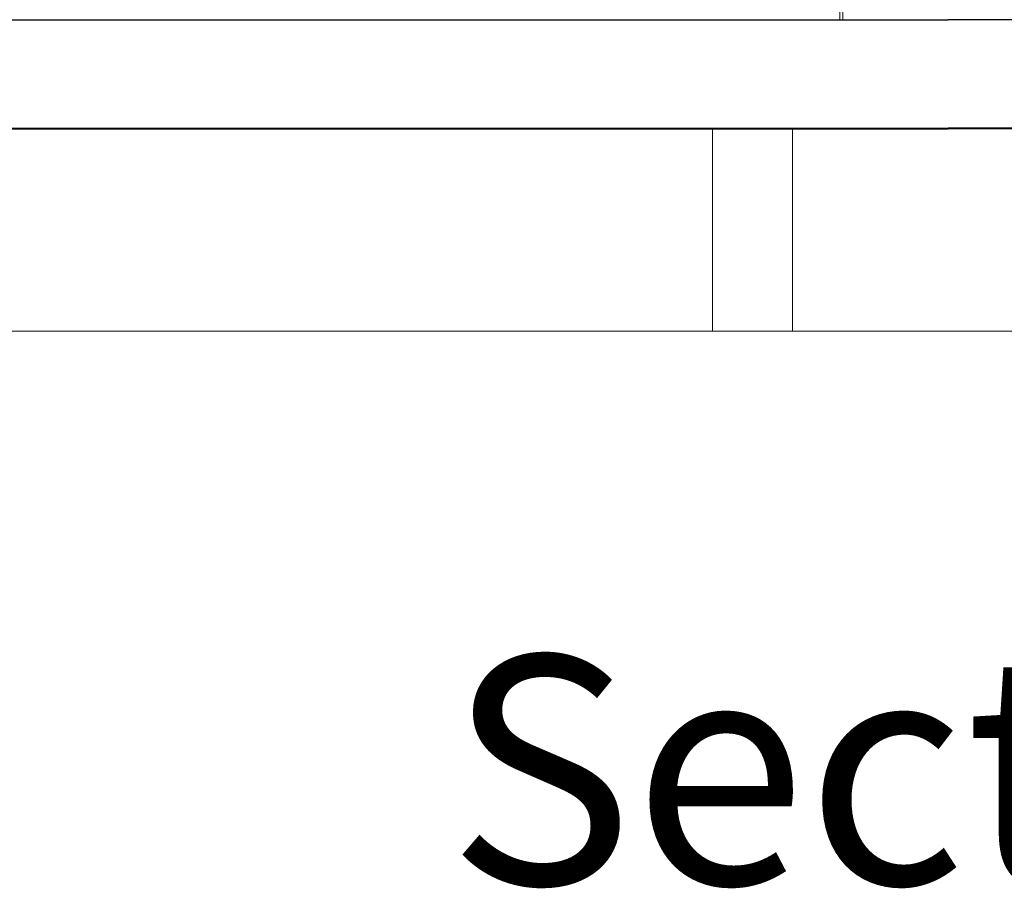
# Model space of a CAD drawing. Header units: inches. Extents: x 424 to 2043, y -237 to 445.
# Tile 637 of 656: x 844 to 858, y 204 to 217. Entities that reach past the tile are written whole.
import ezdxf

# ---------------------------------------------------------------- set-up
doc = ezdxf.new("R2010")
doc.units = ezdxf.units.IN
doc.header["$MEASUREMENT"] = 0
for name, color, linetype, lineweight in [('A-DOOR', 31, 'Continuous', 9), ('A-GENM', 13, 'Continuous', 9), ('A-WALL', 113, 'Continuous', 9)]:
    doc.layers.add(name, color=color, linetype=linetype, lineweight=lineweight)
doc.styles.get("Standard").update_dxf_attribs({"font": 'arial.ttf'})

# ---------------------------------------------------------------- blocks, each defined once
blk = doc.blocks.new('Generic Models 1 - Generic Models 1-135348-Section 1')
at = {"layer": 'A-GENM', "lineweight": 25}
for p, q in [((-144.431, 1.6), (-119.668, 1.6)), ((-89.393, 1.6), (-119.668, 1.6)), ((-142.531, 0), (-119.668, 0)), ((-87.417, 0), (-119.668, 0))]:
    blk.add_line(p, q, dxfattribs=at)
blk = doc.blocks.new('Generic Models 7 - Generic Models 7-166682-Section 1')
at = {"layer": 'A-GENM', "lineweight": 25}
for p, q in [((-144.431, 0), (-119.668, 0)), ((-82.462, 0), (-119.668, 0)), ((-144.431, -0.01), (-119.668, -0.01)), ((-82.462, -0.01), (-119.668, -0.01))]:
    blk.add_line(p, q, dxfattribs=at)
blk = doc.blocks.new('5-panel_Bi-fold_external_door_10806 - Type 1-225860-Section 1')
at = {"layer": 'A-DOOR'}
for p, q in [((-121.271, 4.4), (-121.271, 1.6)), ((-121.227, 4.4), (-121.227, 1.6))]:
    blk.add_line(p, q, dxfattribs=at)

msp = doc.modelspace()

# ---------------------------------------------------------------- linework, layer by layer
at = {"layer": 'A-WALL'}
for p, q in [((853.74, 215.087), (853.74, 212.097)), ((854.917, 212.097), (854.917, 215.087)), ((841.683, 212.097), (858.266, 212.097))]:
    msp.add_line(p, q, dxfattribs=at)

# ---------------------------------------------------------------- block references
at = {"layer": 'A-DOOR'}
msp.add_blockref('5-panel_Bi-fold_external_door_10806 - Type 1-225860-Section 1', (976.887, 215.097), dxfattribs=at)
at = {"layer": 'A-GENM', "lineweight": 25}
for name in ['Generic Models 1 - Generic Models 1-135348-Section 1', 'Generic Models 7 - Generic Models 7-166682-Section 1']:
    msp.add_blockref(name, (976.887, 215.097), dxfattribs=at)

# ---------------------------------------------------------------- texts
at = {"insert": (849.824, 207.304), "char_height": 3.3747, "attachment_point": 1}
msp.add_mtext_dynamic_manual_height_columns('Section 1', width=129.74245, gutter_width=16.874, heights=[0], dxfattribs=at)

doc.saveas('drawing.dxf')
